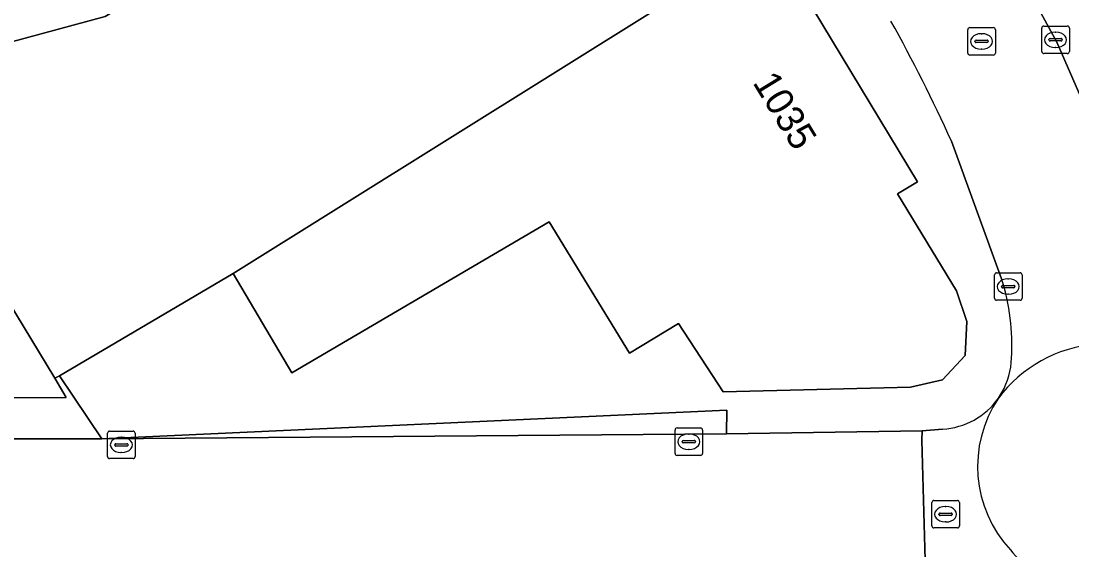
# Model space of a CAD drawing. Extents: x 157320 to 158835, y 386650 to 388491.
# Drawn here: x 158534.75 to 158572.94, y 387597.85 to 387617.1 of the extents above; entities that cross this region are included whole.
import ezdxf

# ---------------------------------------------------------------- set-up
doc = ezdxf.new("R2010")
doc.units = 0
for name, color, linetype in [('IMGEO_Brandkraan', 7, 'Continuous'), ('IMGEO_Erf', 7, 'Continuous'), ('IMGEO_Groenvoorziening', 7, 'Continuous'), ('IMGEO_Haag', 7, 'Continuous'), ('IMGEO_Hek', 7, 'Continuous'), ('IMGEO_Kolk', 7, 'Continuous'), ('IMGEO_Pand', 7, 'Continuous'), ('IMGEO_Pand_nummerreeks', 7, 'Continuous'), ('IMGEO_Rijbaan_lokaal_gesloten', 7, 'Continuous'), ('IMGEO_Rijbaan_lokaal_open', 7, 'Continuous'), ('IMGEO_Rioolput', 7, 'Continuous'), ('IMGEO_Voetpad_open', 7, 'Continuous')]:
    doc.layers.add(name, color=color, linetype=linetype)

msp = doc.modelspace()

# ---------------------------------------------------------------- linework, layer by layer
at = {"layer": 'IMGEO_Brandkraan'}
for p, q in [((158569.157, 387615.928), (158569.157, 387616.78)), ((158569.232, 387616.854), (158570.084, 387616.854)), ((158570.158, 387616.78), (158570.158, 387615.928)), ((158569.459, 387616.397), (158569.857, 387616.397)), ((158569.645, 387616.634), (158569.67, 387616.634)), ((158569.416, 387616.348), (158569.416, 387616.36)), ((158569.854, 387616.311), (158569.456, 387616.311)), ((158569.668, 387616.074), (158569.643, 387616.074)), ((158569.9, 387616.36), (158569.9, 387616.348)), ((158570.084, 387615.854), (158569.232, 387615.854))]:
    msp.add_line(p, q, dxfattribs=at)
for points in [[(158569.157, 387615.928), (158569.157, 387616.78)], [(158569.232, 387616.854), (158570.084, 387616.854)], [(158570.158, 387616.78), (158570.158, 387615.928)], [(158570.084, 387615.854), (158569.232, 387615.854)]]:
    msp.add_lwpolyline(points, dxfattribs=at)
for centre, radius, start, end in [((158569.234, 387616.778), 0.0765, 91.552, 178.448), ((158569.234, 387616.778), 0.0765, 91.552, 178.448), ((158570.082, 387616.778), 0.0765, 1.552, 88.448), ((158570.082, 387616.778), 0.0765, 1.552, 88.448), ((158569.456, 387616.357), 0.0403, 85.8775, 175.7526), ((158569.861, 387616.359), 0.0386, 1.7309, 96.639), ((158569.453, 387616.347), 0.0366, 178.938, 274.7102), ((158569.857, 387616.354), 0.043, 264.8664, 352.4533), ((158569.234, 387615.93), 0.0765, 181.552, 268.448), ((158569.234, 387615.93), 0.0765, 181.552, 268.448), ((158570.082, 387615.93), 0.0765, 271.552, 358.448), ((158570.082, 387615.93), 0.0765, 271.552, 358.448)]:
    msp.add_arc(centre, radius, start, end, dxfattribs=at)
for centre, major_axis, ratio, start_param, end_param in [((158569.644, 387616.354), (-0.387, 0.002), 0.722429, 4.712389, 7.853982), ((158569.669, 387616.354), (-0.39, 0.002), 0.717154, 1.570796, 4.712389)]:
    msp.add_ellipse(centre, major_axis=major_axis, ratio=ratio, start_param=start_param, end_param=end_param, dxfattribs=at)
at = {"layer": 'IMGEO_Erf'}
msp.add_lwpolyline([(158508, 387603.309), (158508.172, 387603.309), (158527.091, 387603.352), (158530.102, 387603.378), (158536.392, 387603.403), (158535.982, 387604.099), (158531.998, 387610.673), (158526.167, 387609.006), (158524.416, 387613.638), (158508.037, 387609.247)], close=True, dxfattribs=at)
at = {"layer": 'IMGEO_Groenvoorziening'}
msp.add_lwpolyline([(158498.673, 387735.925), (158500, 387733.78), (158507.38, 387721.854), (158513.479, 387712.119), (158526.94, 387690.536), (158540.036, 387669.734), (158546.754, 387658.957), (158552.406, 387649.892), (158559.979, 387637.836), (158563.277, 387632.656), (158565.611, 387628.774), (158568.469, 387623.544), (158572.395, 387616.327), (158573.263, 387614.324), (158574.25, 387612.073), (158575.693, 387608.747)], dxfattribs=at)
at = {"layer": 'IMGEO_Haag'}
msp.add_lwpolyline([(158498.673, 387735.925), (158500, 387733.78), (158507.38, 387721.854), (158513.479, 387712.119), (158526.94, 387690.536), (158540.036, 387669.734), (158546.754, 387658.957), (158552.406, 387649.892), (158559.979, 387637.836), (158563.277, 387632.656), (158565.611, 387628.774), (158568.469, 387623.544), (158572.395, 387616.327), (158573.263, 387614.324), (158574.25, 387612.073), (158575.693, 387608.747)], dxfattribs=at)
at = {"layer": 'IMGEO_Hek'}
msp.add_lwpolyline([(158536.392, 387603.403), (158535.982, 387604.099)], dxfattribs=at)
at = {"layer": 'IMGEO_Kolk'}
for p, q in [((158571.846, 387615.986), (158571.846, 387616.838)), ((158571.921, 387616.912), (158572.773, 387616.912)), ((158572.847, 387616.838), (158572.847, 387615.986)), ((158572.105, 387616.406), (158572.105, 387616.418)), ((158572.148, 387616.455), (158572.546, 387616.455)), ((158572.334, 387616.692), (158572.359, 387616.692)), ((158572.589, 387616.418), (158572.589, 387616.406)), ((158572.543, 387616.369), (158572.145, 387616.369)), ((158572.357, 387616.132), (158572.332, 387616.132)), ((158572.773, 387615.912), (158571.921, 387615.912)), ((158570.127, 387607.011), (158570.127, 387607.863)), ((158570.202, 387607.937), (158571.054, 387607.937)), ((158570.615, 387607.717), (158570.64, 387607.717)), ((158571.128, 387607.863), (158571.128, 387607.011)), ((158570.386, 387607.431), (158570.386, 387607.443)), ((158570.824, 387607.394), (158570.426, 387607.394)), ((158570.429, 387607.48), (158570.827, 387607.48)), ((158570.87, 387607.443), (158570.87, 387607.431)), ((158571.054, 387606.937), (158570.202, 387606.937)), ((158570.638, 387607.157), (158570.613, 387607.157)), ((158558.592, 387602.293), (158559.444, 387602.293)), ((158537.895, 387601.253), (158537.895, 387602.105)), ((158537.97, 387602.179), (158538.822, 387602.179)), ((158538.383, 387601.959), (158538.408, 387601.959)), ((158538.896, 387602.105), (158538.896, 387601.253)), ((158558.517, 387601.367), (158558.517, 387602.219)), ((158559.005, 387602.073), (158559.03, 387602.073)), ((158559.518, 387602.219), (158559.518, 387601.367)), ((158538.154, 387601.673), (158538.154, 387601.685)), ((158538.592, 387601.636), (158538.194, 387601.636)), ((158538.197, 387601.722), (158538.595, 387601.722)), ((158538.638, 387601.685), (158538.638, 387601.673)), ((158558.776, 387601.787), (158558.776, 387601.799)), ((158559.214, 387601.75), (158558.816, 387601.75)), ((158558.819, 387601.836), (158559.217, 387601.836)), ((158559.028, 387601.513), (158559.003, 387601.513)), ((158559.26, 387601.799), (158559.26, 387601.787)), ((158538.822, 387601.179), (158537.97, 387601.179)), ((158538.406, 387601.399), (158538.381, 387601.399)), ((158559.444, 387601.293), (158558.592, 387601.293))]:
    msp.add_line(p, q, dxfattribs=at)
for points in [[(158571.846, 387615.986), (158571.846, 387616.838)], [(158571.921, 387616.912), (158572.773, 387616.912)], [(158572.847, 387616.838), (158572.847, 387615.986)], [(158572.773, 387615.912), (158571.921, 387615.912)], [(158570.127, 387607.011), (158570.127, 387607.863)], [(158570.202, 387607.937), (158571.054, 387607.937)], [(158571.128, 387607.863), (158571.128, 387607.011)], [(158571.054, 387606.937), (158570.202, 387606.937)], [(158558.592, 387602.293), (158559.444, 387602.293)], [(158537.895, 387601.253), (158537.895, 387602.105)], [(158537.97, 387602.179), (158538.822, 387602.179)], [(158538.896, 387602.105), (158538.896, 387601.253)], [(158558.517, 387601.367), (158558.517, 387602.219)], [(158559.518, 387602.219), (158559.518, 387601.367)], [(158538.822, 387601.179), (158537.97, 387601.179)], [(158559.444, 387601.293), (158558.592, 387601.293)]]:
    msp.add_lwpolyline(points, dxfattribs=at)
for centre, radius, start, end in [((158571.923, 387616.836), 0.0765, 91.552, 178.448), ((158571.923, 387616.836), 0.0765, 91.552, 178.448), ((158572.771, 387616.836), 0.0765, 1.552, 88.448), ((158572.771, 387616.836), 0.0765, 1.552, 88.448), ((158572.145, 387616.415), 0.0403, 85.8775, 175.7526), ((158572.142, 387616.405), 0.0366, 178.938, 274.7102), ((158572.546, 387616.412), 0.043, 264.8664, 352.4533), ((158572.55, 387616.417), 0.0386, 1.7309, 96.639), ((158571.923, 387615.988), 0.0765, 181.552, 268.448), ((158571.923, 387615.988), 0.0765, 181.552, 268.448), ((158572.771, 387615.988), 0.0765, 271.552, 358.448), ((158572.771, 387615.988), 0.0765, 271.552, 358.448), ((158570.204, 387607.861), 0.0765, 91.552, 178.448), ((158570.204, 387607.861), 0.0765, 91.552, 178.448), ((158571.052, 387607.861), 0.0765, 1.552, 88.448), ((158571.052, 387607.861), 0.0765, 1.552, 88.448), ((158570.426, 387607.44), 0.0403, 85.8775, 175.7526), ((158570.423, 387607.43), 0.0366, 178.938, 274.7102), ((158570.827, 387607.437), 0.043, 264.8664, 352.4533), ((158570.831, 387607.442), 0.0386, 1.7309, 96.639), ((158570.204, 387607.013), 0.0765, 181.552, 268.448), ((158570.204, 387607.013), 0.0765, 181.552, 268.448), ((158571.052, 387607.013), 0.0765, 271.552, 358.448), ((158571.052, 387607.013), 0.0765, 271.552, 358.448), ((158558.594, 387602.217), 0.0765, 91.552, 178.448), ((158558.594, 387602.217), 0.0765, 91.552, 178.448), ((158559.442, 387602.217), 0.0765, 1.552, 88.448), ((158559.442, 387602.217), 0.0765, 1.552, 88.448), ((158537.972, 387602.103), 0.0765, 91.552, 178.448), ((158537.972, 387602.103), 0.0765, 91.552, 178.448), ((158538.82, 387602.103), 0.0765, 1.552, 88.448), ((158538.82, 387602.103), 0.0765, 1.552, 88.448), ((158538.194, 387601.682), 0.0403, 85.8775, 175.7526), ((158538.191, 387601.672), 0.0366, 178.938, 274.7102), ((158538.595, 387601.679), 0.043, 264.8664, 352.4533), ((158538.599, 387601.684), 0.0386, 1.7309, 96.639), ((158558.816, 387601.796), 0.0403, 85.8775, 175.7526), ((158558.813, 387601.786), 0.0366, 178.938, 274.7102), ((158559.217, 387601.793), 0.043, 264.8664, 352.4533), ((158559.221, 387601.798), 0.0386, 1.7309, 96.639), ((158537.972, 387601.255), 0.0765, 181.552, 268.448), ((158537.972, 387601.255), 0.0765, 181.552, 268.448), ((158538.82, 387601.255), 0.0765, 271.552, 358.448), ((158538.82, 387601.255), 0.0765, 271.552, 358.448), ((158558.594, 387601.369), 0.0765, 181.552, 268.448), ((158558.594, 387601.369), 0.0765, 181.552, 268.448), ((158559.442, 387601.369), 0.0765, 271.552, 358.448), ((158559.442, 387601.369), 0.0765, 271.552, 358.448)]:
    msp.add_arc(centre, radius, start, end, dxfattribs=at)
for centre, major_axis, ratio, start_param, end_param in [((158572.333, 387616.412), (-0.387, 0.002), 0.722429, 4.712389, 7.853982), ((158572.358, 387616.412), (-0.39, 0.002), 0.717154, 1.570796, 4.712389), ((158570.614, 387607.437), (-0.387, 0.002), 0.722429, 4.712389, 7.853982), ((158570.639, 387607.437), (-0.39, 0.002), 0.717154, 1.570796, 4.712389), ((158538.382, 387601.679), (-0.387, 0.002), 0.722429, 4.712389, 7.853982), ((158538.407, 387601.679), (-0.39, 0.002), 0.717154, 1.570796, 4.712389), ((158559.004, 387601.793), (-0.387, 0.002), 0.722429, 4.712389, 7.853982), ((158559.029, 387601.793), (-0.39, 0.002), 0.717154, 1.570796, 4.712389)]:
    msp.add_ellipse(centre, major_axis=major_axis, ratio=ratio, start_param=start_param, end_param=end_param, dxfattribs=at)
at = {"layer": 'IMGEO_Pand'}
for points in [[(158508.051, 387614.739), (158508.037, 387609.247), (158524.416, 387613.638), (158537.803, 387617.254), (158548.317, 387623.638), (158549.602, 387621.486), (158556.306, 387625.44), (158558.066, 387626.491), (158553.331, 387634.274), (158552.893, 387634.004), (158552.087, 387635.313), (158540.367, 387628.175), (158532.739, 387623.558), (158531.89, 387623.242), (158532.106, 387622.892), (158524.082, 387620.172)], [(158542.465, 387607.91), (158561.949, 387620.108), (158558.066, 387626.491), (158556.306, 387625.44), (158549.602, 387621.486), (158548.317, 387623.638), (158537.803, 387617.254), (158524.416, 387613.638), (158526.167, 387609.006), (158531.998, 387610.673), (158535.982, 387604.099), (158536.142, 387604.193)], [(158542.465, 387607.91), (158544.592, 387604.294), (158553.943, 387609.787), (158556.861, 387605.014), (158558.645, 387606.091), (158560.268, 387603.606), (158567.074, 387603.775), (158568.233, 387604.05), (158569.065, 387604.929), (158569.125, 387606.166), (158568.742, 387607.285), (158566.6, 387610.813), (158567.333, 387611.249), (158563.533, 387617.529), (158563.784, 387618.569), (158563, 387619.854), (158561.949, 387620.108)]]:
    msp.add_lwpolyline(points, close=True, dxfattribs=at)
at = {"layer": 'IMGEO_Rijbaan_lokaal_gesloten'}
for points in [[(158567.486, 387601.854), (158567.494, 387602.194), (158560.39, 387602.085), (158537.688, 387601.895), (158537.318, 387601.895), (158530.012, 387601.902), (158527.198, 387601.884), (158508.127, 387601.762)], [(158535.376, 387596.71), (158567.617, 387597.051), (158567.486, 387601.854)]]:
    msp.add_lwpolyline(points, dxfattribs=at)
at = {"layer": 'IMGEO_Rijbaan_lokaal_open'}
for points in [[(158597.493, 387568.666), (158589.423, 387581.735), (158583.879, 387590.944), (158582.652, 387593.263), (158581.777, 387595.367), (158581.023, 387596.825), (158580.006, 387598.914), (158579.539, 387599.872), (158578.803, 387601.546), (158577.864, 387603.72), (158575.693, 387608.747), (158574.25, 387612.073), (158573.263, 387614.324), (158572.395, 387616.327), (158568.469, 387623.544), (158565.611, 387628.774), (158563.277, 387632.656), (158559.979, 387637.836), (158552.406, 387649.892), (158546.754, 387658.957), (158540.036, 387669.734), (158526.94, 387690.536), (158513.479, 387712.119), (158507.38, 387721.854)], [(158568.559, 387612.726), (158570.385, 387607.715)], [(158570.399, 387603.587), (158570.267, 387603.376)], [(158568.241, 387602.253), (158567.494, 387602.194), (158567.486, 387601.854), (158567.617, 387597.051), (158567.622, 387596.527), (158572.505, 387596.537)]]:
    msp.add_lwpolyline(points, dxfattribs=at)
for centre, radius, start, end in [((158514.156, 387588.148), 59.697, 24.31216, 29.00659), ((158563.1, 387605.35), 7.659, 356.1517, 17.9856), ((158574.223, 387600.416), 4.941, 94.9272, 143.2013), ((158574.223, 387600.416), 4.941, 94.9272, 143.2013), ((158568.125, 387604.883), 2.617, 330.3176, 358.9704), ((158568.102, 387604.893), 2.643, 273.013, 324.9857), ((158573.979, 387600.893), 4.466, 146.2202, 222.8517), ((158573.979, 387600.893), 4.466, 146.2202, 222.8517), ((158574.104, 387600.609), 4.374, 219.0137, 248.5614), ((158574.104, 387600.609), 4.374, 219.0137, 248.5614)]:
    msp.add_arc(centre, radius, start, end, dxfattribs=at)
at = {"layer": 'IMGEO_Rioolput'}
for p, q in [((158567.85, 387598.73), (158567.85, 387599.582)), ((158567.925, 387599.656), (158568.777, 387599.656)), ((158568.851, 387599.582), (158568.851, 387598.73)), ((158568.152, 387599.199), (158568.55, 387599.199)), ((158568.338, 387599.436), (158568.363, 387599.436)), ((158568.109, 387599.15), (158568.109, 387599.162)), ((158568.547, 387599.113), (158568.149, 387599.113)), ((158568.361, 387598.876), (158568.336, 387598.876)), ((158568.593, 387599.162), (158568.593, 387599.15)), ((158568.777, 387598.656), (158567.925, 387598.656))]:
    msp.add_line(p, q, dxfattribs=at)
for points in [[(158567.85, 387598.73), (158567.85, 387599.582)], [(158567.925, 387599.656), (158568.777, 387599.656)], [(158568.851, 387599.582), (158568.851, 387598.73)], [(158568.777, 387598.656), (158567.925, 387598.656)]]:
    msp.add_lwpolyline(points, dxfattribs=at)
for centre, radius, start, end in [((158567.927, 387599.58), 0.0765, 91.552, 178.448), ((158567.927, 387599.58), 0.0765, 91.552, 178.448), ((158568.775, 387599.58), 0.0765, 1.552, 88.448), ((158568.775, 387599.58), 0.0765, 1.552, 88.448), ((158568.149, 387599.159), 0.0403, 85.8775, 175.7526), ((158568.554, 387599.161), 0.0386, 1.7309, 96.639), ((158568.146, 387599.149), 0.0366, 178.938, 274.7102), ((158568.55, 387599.156), 0.043, 264.8664, 352.4533), ((158567.927, 387598.732), 0.0765, 181.552, 268.448), ((158567.927, 387598.732), 0.0765, 181.552, 268.448), ((158568.775, 387598.732), 0.0765, 271.552, 358.448), ((158568.775, 387598.732), 0.0765, 271.552, 358.448)]:
    msp.add_arc(centre, radius, start, end, dxfattribs=at)
for centre, major_axis, ratio, start_param, end_param in [((158568.337, 387599.156), (-0.387, 0.002), 0.722429, 4.712389, 7.853982), ((158568.362, 387599.156), (-0.39, 0.002), 0.717154, 1.570796, 4.712389)]:
    msp.add_ellipse(centre, major_axis=major_axis, ratio=ratio, start_param=start_param, end_param=end_param, dxfattribs=at)
at = {"layer": 'IMGEO_Voetpad_open'}
for points in [[(158563.533, 387617.529), (158567.333, 387611.249), (158566.6, 387610.813), (158568.742, 387607.285), (158569.125, 387606.166), (158569.065, 387604.929), (158568.233, 387604.05), (158567.074, 387603.775), (158560.268, 387603.606), (158558.645, 387606.091), (158556.861, 387605.014), (158553.943, 387609.787), (158544.592, 387604.294), (158542.465, 387607.91), (158536.142, 387604.193), (158537.688, 387601.895), (158560.399, 387602.94), (158560.39, 387602.085), (158567.494, 387602.194), (158568.241, 387602.253)], [(158570.385, 387607.715), (158568.559, 387612.726)], [(158570.267, 387603.376), (158570.399, 387603.587)]]:
    msp.add_lwpolyline(points, dxfattribs=at)
for points in [[(158535.982, 387604.099), (158536.392, 387603.403), (158530.102, 387603.378), (158530.012, 387601.902), (158537.318, 387601.895), (158537.688, 387601.895), (158536.142, 387604.193)], [(158560.39, 387602.085), (158560.399, 387602.94), (158537.688, 387601.895)]]:
    msp.add_lwpolyline(points, close=True, dxfattribs=at)
for centre, radius, start, end in [((158514.156, 387588.148), 59.697, 24.31216, 29.00659), ((158563.1, 387605.35), 7.659, 356.1517, 17.9856), ((158568.125, 387604.883), 2.617, 330.3176, 358.9704), ((158568.102, 387604.893), 2.643, 273.013, 324.9857)]:
    msp.add_arc(centre, radius, start, end, dxfattribs=at)

# ---------------------------------------------------------------- texts
at = {"layer": 'IMGEO_Pand_nummerreeks'}
msp.add_text('1035', height=1, rotation=301.4352, dxfattribs=at).set_placement((158561.317, 387614.859))

doc.saveas('drawing.dxf')
